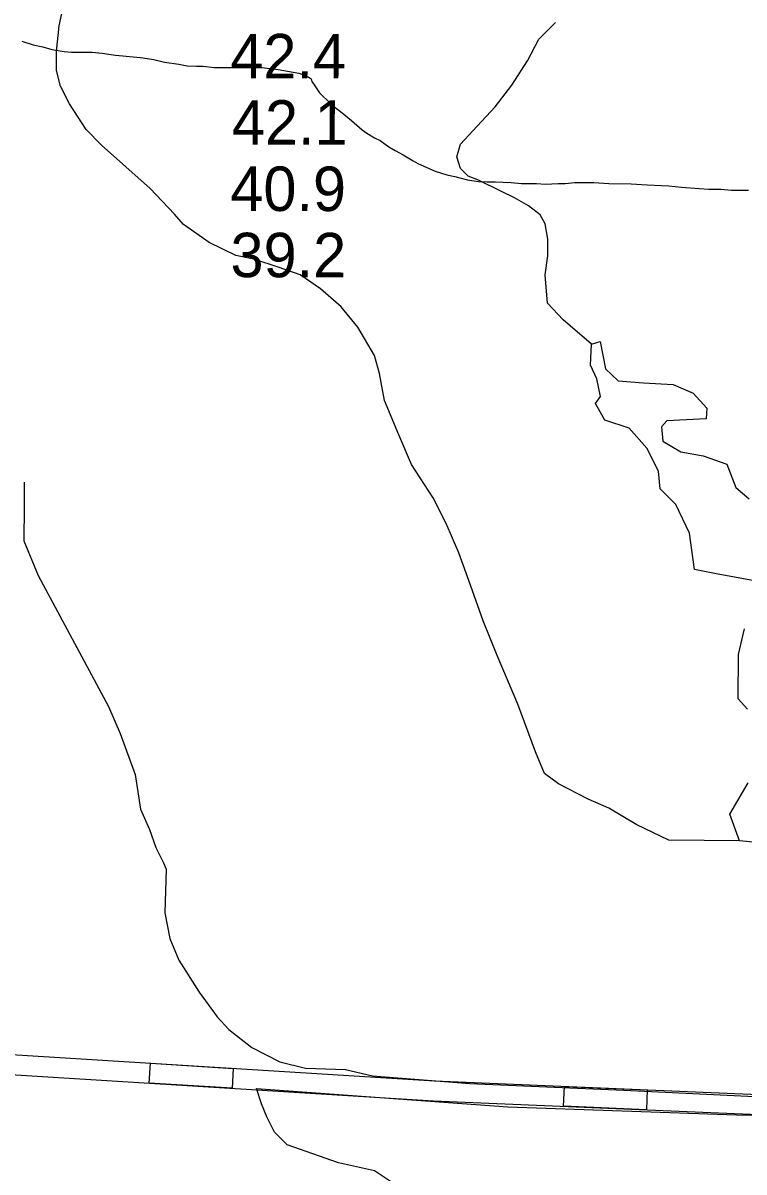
# Model space of a CAD drawing. Extents: x 3148686 to 3186545, y 916144 to 941516.
# Drawn here: x 3179377 to 3180463, y 930356 to 932089 of the extents above; entities that cross this region are included whole.
import ezdxf

# ---------------------------------------------------------------- set-up
doc = ezdxf.new("R2010")
doc.units = 0
for name, color, linetype in [('V-RIVR-RANG', 7, 'Continuous'), ('V-ROAD-CNTR', 7, 'Continuous'), ('V-SITE-VEGE', 7, 'Continuous'), ('V-TOPO-SHOR', 7, 'Continuous')]:
    doc.layers.add(name, color=color, linetype=linetype)

msp = doc.modelspace()

# ---------------------------------------------------------------- linework, layer by layer
at = {"layer": 'V-ROAD-CNTR'}
for points in [[(3175969.9, 930803), (3176104.4, 930743.2), (3176225.4, 930730.7), (3176421.9, 930718.1), (3176762, 930706.5), (3177186.3, 930687.2), (3177516.2, 930668.3), (3178092, 930615.8), (3178826.7, 930566.1), (3179997, 930493.3), (3180628.5, 930466.6), (3180928.4, 930482.5), (3181167.1, 930525.9), (3181247.8, 930524.7)], [(3177514, 930638.4), (3178089.7, 930585.9), (3178824.7, 930536.2), (3179995.4, 930463.3), (3180628.6, 930436.6), (3180931.9, 930452.7), (3181169.6, 930495.9), (3181235.6, 930494.9), (3181248.4, 930460.5), (3181207.9, 930348.1), (3181186.6, 930178.2), (3181187.6, 929705.8), (3181186.7, 929428.5), (3181196.8, 929319.6), (3181188.9, 929141.5), (3181192.6, 929010.9), (3181232.5, 928593.4), (3181270.4, 928090.3), (3181279.3, 927944.7), (3181288.9, 927913.3), (3181328.4, 927867.5), (3181369.7, 927816.4), (3181374.5, 927786.6), (3181374.5, 927785.9)]]:
    msp.add_lwpolyline(points, dxfattribs=at)
for points in [[(3179569.1, 930519.9), (3179693.8, 930512.2), (3179692, 930482.2), (3179567.2, 930490)], [(3180192.8, 930485), (3180317.7, 930479.8), (3180316.4, 930449.8), (3180191.5, 930455.1)]]:
    msp.add_lwpolyline(points, close=True, dxfattribs=at)
at = {"layer": 'V-SITE-VEGE'}
for p, q in [((3179375.3, 932061.9), (3179392.1, 932056.3)), ((3179392.1, 932056.3), (3179406.6, 932053.1)), ((3179406.6, 932053.1), (3179420.2, 932049.2)), ((3179420.2, 932049.2), (3179438.6, 932046)), ((3179438.6, 932046), (3179449.8, 932045.2)), ((3179449.8, 932045.2), (3179481.1, 932045.2)), ((3179481.1, 932045.2), (3179496.3, 932043.6)), ((3179496.3, 932043.6), (3179516.3, 932040.4)), ((3179516.3, 932040.4), (3179527.5, 932039.6)), ((3179527.5, 932039.6), (3179542.7, 932038)), ((3179542.7, 932038), (3179553.9, 932037.2)), ((3179553.9, 932037.2), (3179574, 932034)), ((3179574, 932034), (3179590, 932030)), ((3179590, 932030), (3179611.6, 932026.9)), ((3179611.6, 932026.9), (3179624.4, 932024.5)), ((3179624.4, 932024.5), (3179638.1, 932023.7)), ((3179638.1, 932023.7), (3179647.7, 932023.7)), ((3179647.7, 932023.7), (3179665.3, 932022.1)), ((3179665.3, 932022.1), (3179696.5, 932022.1)), ((3179696.5, 932022.1), (3179720.5, 932023.7)), ((3179720.5, 932023.7), (3179736.6, 932022.1)), ((3179736.6, 932022.1), (3179761.4, 932019)), ((3179761.4, 932019), (3179792.6, 932013.4)), ((3179792.6, 932013.4), (3179799.8, 932011)), ((3179799.8, 932011), (3179807.9, 932007)), ((3179807.9, 932007), (3179811.1, 932004.6)), ((3179811.1, 932004.6), (3179811.9, 932000.6)), ((3179811.9, 932000.6), (3179816.7, 931994.2)), ((3179816.7, 931994.2), (3179823.9, 931983.8)), ((3179823.9, 931983.8), (3179827.9, 931979.8)), ((3179827.9, 931979.8), (3179844.7, 931963.8)), ((3179844.7, 931963.8), (3179857.6, 931953.4)), ((3179857.6, 931953.4), (3179872, 931942.1)), ((3179872, 931942.1), (3179888, 931927.7)), ((3179888, 931927.7), (3179895.2, 931922.9)), ((3179895.2, 931922.9), (3179906.4, 931915.7)), ((3179906.4, 931915.7), (3179915.3, 931911.7)), ((3179915.3, 931911.7), (3179928.1, 931902.1)), ((3179928.1, 931902.1), (3179937.7, 931896.5)), ((3179937.7, 931896.5), (3179949.7, 931890.1)), ((3179949.7, 931890.1), (3179964.9, 931881.3)), ((3179964.9, 931881.3), (3179972.1, 931877.3)), ((3179972.1, 931877.3), (3179981, 931873.3)), ((3179981, 931873.3), (3179997.8, 931865.4)), ((3179997.8, 931865.4), (3180015.4, 931859.8)), ((3180015.4, 931859.8), (3180027.4, 931857.4)), ((3180027.4, 931857.4), (3180046.6, 931852.6)), ((3180046.6, 931852.6), (3180063.5, 931850.2)), ((3180063.5, 931850.2), (3180076.3, 931849.4)), ((3180076.3, 931849.4), (3180088.3, 931849.4)), ((3180088.3, 931849.4), (3180112.3, 931848.6)), ((3180112.3, 931848.6), (3180128.3, 931847)), ((3180128.3, 931847), (3180150.8, 931847)), ((3180150.8, 931847), (3180164.4, 931846.2)), ((3180164.4, 931846.2), (3180183.6, 931847.1)), ((3180183.6, 931847.1), (3180194, 931847.1)), ((3180194, 931847.1), (3180208.4, 931848.7)), ((3180208.4, 931848.7), (3180237.3, 931848.7)), ((3180237.3, 931848.7), (3180259.7, 931847.1)), ((3180259.7, 931847.1), (3180293.3, 931846.3)), ((3180293.3, 931846.3), (3180317.4, 931844.8)), ((3180317.4, 931844.8), (3180350.2, 931843.2)), ((3180350.2, 931843.2), (3180369.4, 931841.6)), ((3180369.4, 931841.6), (3180395.9, 931839.2)), ((3180395.9, 931839.2), (3180410.3, 931838.4)), ((3180410.3, 931838.4), (3180428.7, 931838.4)), ((3180428.7, 931838.4), (3180444.7, 931836.8)), ((3180444.7, 931836.8), (3180470.3, 931836.9))]:
    msp.add_line(p, q, dxfattribs=at)
at = {"layer": 'V-TOPO-SHOR'}
for points in [[(3180456.5, 930855.5), (3180350.3, 930856.2), (3180302, 930879.4), (3180259.5, 930904.6), (3180228.6, 930918.2), (3180184.1, 930941.4), (3180162.9, 930956.9), (3180149.4, 930989.8), (3180122.4, 931061.4), (3180091.5, 931134.9), (3180070.3, 931187.1), (3180051, 931241.2), (3180033.7, 931289.6), (3180014.4, 931334.1), (3179995.1, 931372.8), (3179962.3, 931423.1), (3179943, 931467.6), (3179921.8, 931519.8), (3179914.1, 931560.4), (3179906.4, 931587.5), (3179881.3, 931630), (3179856.2, 931661), (3179825.3, 931688.1), (3179794.4, 931709.4), (3179761.5, 931721), (3179724.8, 931732.7), (3179697.8, 931738.5), (3179657.2, 931757.9), (3179618.5, 931785), (3179605, 931800.5), (3179568.3, 931839.2), (3179494.9, 931905), (3179471.8, 931928.2), (3179446.7, 931966.9), (3179433.2, 931994), (3179427.4, 932017.2), (3179427.4, 932046.2), (3179431.3, 932084.8), (3179441, 932129.3)], [(3180233.5, 931604.7), (3180190.7, 931641.3), (3180167.5, 931666.5), (3180163.7, 931709), (3180167.6, 931738), (3180167.6, 931763.1), (3180163.8, 931786.3), (3180156, 931799.9), (3180138.6, 931813.4), (3180117.4, 931825.1), (3180098.1, 931834.7), (3180063.3, 931852.2), (3180047.8, 931858), (3180036.2, 931869.6), (3180030.5, 931887), (3180036.3, 931906.3), (3180061.4, 931933.4), (3180088.5, 931962.4), (3180113.7, 931995.2), (3180136.9, 932031.9), (3180154.4, 932064.8), (3180179.5, 932089.9)], [(3180479.4, 931247.5), (3180419.1, 931258.8), (3180389, 931264.5), (3180381.2, 931319.4), (3180360.6, 931362.6), (3180337.3, 931386.3), (3180334.4, 931413.2), (3180316.9, 931447.7), (3180290.2, 931477.8), (3180253.8, 931490), (3180239.7, 931515.1), (3180247.4, 931525.7), (3180241.5, 931552.2), (3180232, 931573), (3180233.5, 931604.7), (3180246.9, 931608.8), (3180254.9, 931567.3), (3180273.7, 931549.5), (3180312.1, 931546.2), (3180356.5, 931543.9), (3180386.9, 931530.9), (3180407.6, 931508.1), (3180406.5, 931492.1), (3180347.1, 931488.9), (3180339.3, 931479.8), (3180341.2, 931458.3), (3180368.4, 931442.3), (3180401.8, 931436.3), (3180437.4, 931423.4), (3180451, 931388.6), (3180471.1, 931371.3)], [(3179378.4, 931396.6), (3179378.4, 931359.9), (3179378.3, 931307.7), (3179399.5, 931255.5), (3179505.6, 931058.1), (3179523, 931017.5), (3179546.1, 930955.6), (3179553.8, 930903.4), (3179567.3, 930872.5), (3179576.9, 930845.4), (3179588.5, 930822.2), (3179592.4, 930812.5), (3179590.4, 930746.8), (3179598.1, 930708.1), (3179611.6, 930675.2), (3179642.5, 930626.9), (3179669.5, 930590.1), (3179686.9, 930570.7), (3179721.6, 930543.6), (3179764.1, 930522.3), (3179802.8, 930512.6), (3179862.7, 930510.6), (3179903.3, 930500.9), (3180050.3, 930489.2), (3180282.2, 930479.3), (3180531.6, 930467.4)], [(3180468.9, 931054.2), (3180454.4, 931069.4), (3180455.1, 931136.7), (3180464, 931175.2)], [(3180524.2, 930848.8), (3180456.5, 930855.5), (3180442.3, 930895.8), (3180469.5, 930942.9)], [(3180253.5, 929348.3), (3180234.3, 929475.9), (3180191.9, 929626.7), (3180161.1, 929727.3), (3180080.1, 929897.5), (3180045.3, 929959.4), (3180002.9, 930083.2), (3179976, 930210.8), (3179968.3, 930272.7), (3179956.8, 930311.4), (3179941.3, 930334.6), (3179906.6, 930357.8), (3179852.4, 930369.5), (3179775.1, 930396.7), (3179755.8, 930416), (3179744.2, 930439.2), (3179736.5, 930458.6), (3179728.8, 930481.8), (3180107.7, 930454.3), (3180451.9, 930442.3), (3180722.5, 930438.2), (3180799.9, 930442), (3180846.7, 930436.1)]]:
    msp.add_lwpolyline(points, dxfattribs=at)

# ---------------------------------------------------------------- texts
at = {"layer": 'V-RIVR-RANG'}
for s, p in [('42.4', (3179689.2, 932005.7)), ('42.1', (3179691.7, 931905.7)), ('40.9', (3179689.2, 931805.7)), ('39.2', (3179689.5, 931705.7))]:
    msp.add_text(s, height=67, rotation=359.9083, dxfattribs=at).set_placement(p)

doc.saveas('drawing.dxf')
